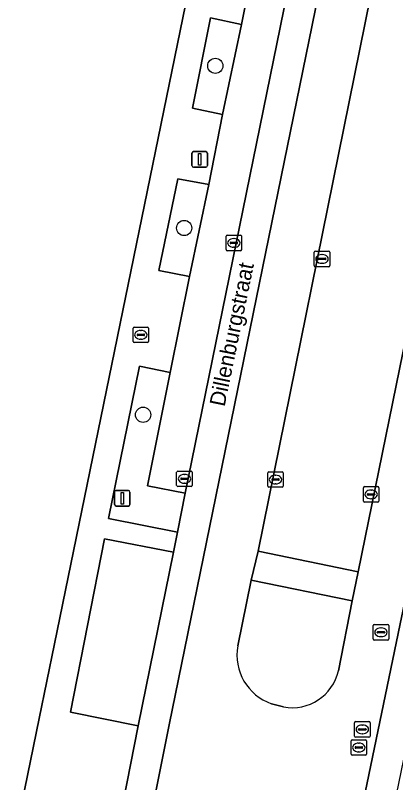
# Model space of a CAD drawing. Extents: x 157692 to 159674, y 381452 to 383291.
# Drawn here: x 158551.38 to 158575.82, y 382340.17 to 382389.47 of the extents above; entities that cross this region are included whole.
import ezdxf

# ---------------------------------------------------------------- set-up
doc = ezdxf.new("R2010")
doc.units = 0
for name, color, linetype in [('IMGEO_Berm_groen', 7, 'Continuous'), ('IMGEO_Boom', 7, 'Continuous'), ('IMGEO_Brandkraan', 7, 'Continuous'), ('IMGEO_Erf', 7, 'Continuous'), ('IMGEO_Groenvoorziening', 7, 'Continuous'), ('IMGEO_Kolk', 7, 'Continuous'), ('IMGEO_Lichtmast', 7, 'Continuous'), ('IMGEO_Openbare_ruimte_label', 7, 'Continuous'), ('IMGEO_Parkeervlak_open', 7, 'Continuous'), ('IMGEO_Rijbaan_lokaal_gesloten', 7, 'Continuous'), ('IMGEO_Rioolput', 7, 'Continuous'), ('IMGEO_Voetpad_open', 7, 'Continuous')]:
    doc.layers.add(name, color=color, linetype=linetype)

msp = doc.modelspace()

# ---------------------------------------------------------------- linework, layer by layer
at = {"layer": 'IMGEO_Berm_groen'}
msp.add_lwpolyline([(158594.974, 382459.491), (158588.522, 382460.914), (158587.191, 382454.412), (158580.059, 382419.567), (158566.979, 382355.038), (158573.413, 382353.716), (158587.176, 382421.152)], close=True, dxfattribs=at)
at = {"layer": 'IMGEO_Boom'}
for centre in [(158564.234, 382386.223), (158562.233, 382375.803), (158559.592, 382363.805)]:
    msp.add_circle(centre, 0.489, dxfattribs=at)
at = {"layer": 'IMGEO_Brandkraan'}
for p, q in [((158558.948, 382368.512), (158558.948, 382369.364)), ((158559.023, 382369.438), (158559.875, 382369.438)), ((158559.949, 382369.364), (158559.949, 382368.512)), ((158559.207, 382368.932), (158559.207, 382368.944)), ((158559.645, 382368.895), (158559.247, 382368.895)), ((158559.25, 382368.981), (158559.648, 382368.981)), ((158559.436, 382369.218), (158559.461, 382369.218)), ((158559.691, 382368.944), (158559.691, 382368.932)), ((158559.875, 382368.438), (158559.023, 382368.438)), ((158559.459, 382368.658), (158559.434, 382368.658))]:
    msp.add_line(p, q, dxfattribs=at)
for points in [[(158558.948, 382368.512), (158558.948, 382369.364)], [(158559.023, 382369.438), (158559.875, 382369.438)], [(158559.949, 382369.364), (158559.949, 382368.512)], [(158559.875, 382368.438), (158559.023, 382368.438)]]:
    msp.add_lwpolyline(points, dxfattribs=at)
for centre, radius, start, end in [((158559.025, 382369.362), 0.0765, 91.552, 178.448), ((158559.025, 382369.362), 0.0765, 91.552, 178.448), ((158559.873, 382369.362), 0.0765, 1.552, 88.448), ((158559.873, 382369.362), 0.0765, 1.552, 88.448), ((158559.247, 382368.941), 0.0403, 85.8775, 175.7526), ((158559.244, 382368.931), 0.0366, 178.938, 274.7102), ((158559.648, 382368.938), 0.043, 264.8664, 352.4533), ((158559.652, 382368.943), 0.0386, 1.7309, 96.639), ((158559.025, 382368.514), 0.0765, 181.552, 268.448), ((158559.025, 382368.514), 0.0765, 181.552, 268.448), ((158559.873, 382368.514), 0.0765, 271.552, 358.448), ((158559.873, 382368.514), 0.0765, 271.552, 358.448)]:
    msp.add_arc(centre, radius, start, end, dxfattribs=at)
for centre, major_axis, ratio, start_param, end_param in [((158559.435, 382368.938), (-0.387, 0.002), 0.722429, 4.712389, 7.853982), ((158559.46, 382368.938), (-0.39, 0.002), 0.717154, 1.570796, 4.712389)]:
    msp.add_ellipse(centre, major_axis=major_axis, ratio=ratio, start_param=start_param, end_param=end_param, dxfattribs=at)
at = {"layer": 'IMGEO_Erf'}
msp.add_lwpolyline([(158551.807, 382338.849), (158552.915, 382344.297), (158553.891, 382349.094), (158567.581, 382415.871), (158577.178, 382462.682), (158570.176, 382468.831), (158556.118, 382471.739), (158555.348, 382468.252), (158516.523, 382476.068), (158514.539, 382476.468), (158509.694, 382477.443), (158475.129, 382484.401), (158465.109, 382486.418), (158458.989, 382487.647), (158450.596, 382489.334)], dxfattribs=at)
at = {"layer": 'IMGEO_Groenvoorziening'}
for points in [[(158565.92, 382388.887), (158563.928, 382389.297), (158562.76, 382383.495), (158564.692, 382383.1)], [(158563.813, 382378.594), (158561.826, 382378.96), (158560.611, 382373.072), (158562.58, 382372.68)], [(158561.335, 382366.514), (158559.355, 382366.918), (158557.369, 382357.142), (158561.806, 382356.259), (158562.307, 382358.757), (158559.885, 382359.242)], [(158561.547, 382354.975), (158557.119, 382355.842), (158554.929, 382344.699), (158559.276, 382343.829)]]:
    msp.add_lwpolyline(points, close=True, dxfattribs=at)
for points in [[(158573.039, 382351.86), (158566.54, 382353.187), (158565.678, 382348.953)], [(158572.14, 382347.357), (158573.039, 382351.86)], [(158567.839, 382345.237), (158568.622, 382345.034)]]:
    msp.add_lwpolyline(points, dxfattribs=at)
for centre, radius, start, end in [((158568.943, 382348.365), 3.317, 169.7912, 250.5682), ((158569.177, 382348.018), 3.036, 259.4591, 347.4159)]:
    msp.add_arc(centre, radius, start, end, dxfattribs=at)
at = {"layer": 'IMGEO_Kolk'}
for p, q in [((158565.001, 382375.346), (158565.853, 382375.346)), ((158564.926, 382374.42), (158564.926, 382375.272)), ((158565.185, 382374.84), (158565.185, 382374.852)), ((158565.623, 382374.803), (158565.225, 382374.803)), ((158565.228, 382374.889), (158565.626, 382374.889)), ((158565.414, 382375.126), (158565.439, 382375.126)), ((158565.669, 382374.852), (158565.669, 382374.84)), ((158565.927, 382375.272), (158565.927, 382374.42)), ((158565.853, 382374.346), (158565.001, 382374.346)), ((158565.437, 382374.566), (158565.412, 382374.566)), ((158570.665, 382374.316), (158571.517, 382374.316)), ((158570.59, 382373.39), (158570.59, 382374.242)), ((158570.849, 382373.81), (158570.849, 382373.822)), ((158570.892, 382373.859), (158571.29, 382373.859)), ((158571.078, 382374.096), (158571.103, 382374.096)), ((158571.333, 382373.822), (158571.333, 382373.81)), ((158571.591, 382374.242), (158571.591, 382373.39)), ((158571.517, 382373.316), (158570.665, 382373.316)), ((158571.287, 382373.773), (158570.889, 382373.773)), ((158571.101, 382373.536), (158571.076, 382373.536)), ((158561.75, 382359.263), (158561.75, 382360.115)), ((158561.825, 382360.189), (158562.677, 382360.189)), ((158562.751, 382360.115), (158562.751, 382359.263)), ((158567.602, 382359.216), (158567.602, 382360.068)), ((158567.677, 382360.142), (158568.529, 382360.142)), ((158568.603, 382360.068), (158568.603, 382359.216)), ((158562.009, 382359.683), (158562.009, 382359.695)), ((158562.447, 382359.646), (158562.049, 382359.646)), ((158562.052, 382359.732), (158562.45, 382359.732)), ((158562.238, 382359.969), (158562.263, 382359.969)), ((158562.493, 382359.695), (158562.493, 382359.683)), ((158567.861, 382359.636), (158567.861, 382359.648)), ((158568.299, 382359.599), (158567.901, 382359.599)), ((158567.904, 382359.685), (158568.302, 382359.685)), ((158568.09, 382359.922), (158568.115, 382359.922)), ((158568.345, 382359.648), (158568.345, 382359.636)), ((158562.677, 382359.189), (158561.825, 382359.189)), ((158562.261, 382359.409), (158562.236, 382359.409)), ((158568.529, 382359.142), (158567.677, 382359.142)), ((158568.113, 382359.362), (158568.088, 382359.362)), ((158573.751, 382358.26), (158573.751, 382359.112)), ((158573.826, 382359.186), (158574.678, 382359.186)), ((158574.752, 382359.112), (158574.752, 382358.26)), ((158574.01, 382358.68), (158574.01, 382358.692)), ((158574.448, 382358.643), (158574.05, 382358.643)), ((158574.053, 382358.729), (158574.451, 382358.729)), ((158574.239, 382358.966), (158574.264, 382358.966)), ((158574.494, 382358.692), (158574.494, 382358.68)), ((158574.678, 382358.186), (158573.826, 382358.186)), ((158574.262, 382358.406), (158574.237, 382358.406))]:
    msp.add_line(p, q, dxfattribs=at)
for points in [[(158565.001, 382375.346), (158565.853, 382375.346)], [(158564.926, 382374.42), (158564.926, 382375.272)], [(158565.927, 382375.272), (158565.927, 382374.42)], [(158565.853, 382374.346), (158565.001, 382374.346)], [(158570.665, 382374.316), (158571.517, 382374.316)], [(158570.59, 382373.39), (158570.59, 382374.242)], [(158571.591, 382374.242), (158571.591, 382373.39)], [(158571.517, 382373.316), (158570.665, 382373.316)], [(158561.75, 382359.263), (158561.75, 382360.115)], [(158561.825, 382360.189), (158562.677, 382360.189)], [(158562.751, 382360.115), (158562.751, 382359.263)], [(158567.602, 382359.216), (158567.602, 382360.068)], [(158567.677, 382360.142), (158568.529, 382360.142)], [(158568.603, 382360.068), (158568.603, 382359.216)], [(158562.677, 382359.189), (158561.825, 382359.189)], [(158568.529, 382359.142), (158567.677, 382359.142)], [(158573.751, 382358.26), (158573.751, 382359.112)], [(158573.826, 382359.186), (158574.678, 382359.186)], [(158574.752, 382359.112), (158574.752, 382358.26)], [(158574.678, 382358.186), (158573.826, 382358.186)]]:
    msp.add_lwpolyline(points, dxfattribs=at)
for centre, radius, start, end in [((158565.003, 382375.27), 0.0765, 91.552, 178.448), ((158565.003, 382375.27), 0.0765, 91.552, 178.448), ((158565.851, 382375.27), 0.0765, 1.552, 88.448), ((158565.851, 382375.27), 0.0765, 1.552, 88.448), ((158565.225, 382374.849), 0.0403, 85.8775, 175.7526), ((158565.222, 382374.839), 0.0366, 178.938, 274.7102), ((158565.626, 382374.846), 0.043, 264.8664, 352.4533), ((158565.63, 382374.851), 0.0386, 1.7309, 96.639), ((158565.003, 382374.422), 0.0765, 181.552, 268.448), ((158565.003, 382374.422), 0.0765, 181.552, 268.448), ((158565.851, 382374.422), 0.0765, 271.552, 358.448), ((158565.851, 382374.422), 0.0765, 271.552, 358.448), ((158570.667, 382374.24), 0.0765, 91.552, 178.448), ((158570.667, 382374.24), 0.0765, 91.552, 178.448), ((158571.515, 382374.24), 0.0765, 1.552, 88.448), ((158571.515, 382374.24), 0.0765, 1.552, 88.448), ((158570.889, 382373.819), 0.0403, 85.8775, 175.7526), ((158570.886, 382373.809), 0.0366, 178.938, 274.7102), ((158571.29, 382373.816), 0.043, 264.8664, 352.4533), ((158571.294, 382373.821), 0.0386, 1.7309, 96.639), ((158570.667, 382373.392), 0.0765, 181.552, 268.448), ((158570.667, 382373.392), 0.0765, 181.552, 268.448), ((158571.515, 382373.392), 0.0765, 271.552, 358.448), ((158571.515, 382373.392), 0.0765, 271.552, 358.448), ((158561.827, 382360.113), 0.0765, 91.552, 178.448), ((158561.827, 382360.113), 0.0765, 91.552, 178.448), ((158562.675, 382360.113), 0.0765, 1.552, 88.448), ((158562.675, 382360.113), 0.0765, 1.552, 88.448), ((158567.679, 382360.066), 0.0765, 91.552, 178.448), ((158567.679, 382360.066), 0.0765, 91.552, 178.448), ((158568.527, 382360.066), 0.0765, 1.552, 88.448), ((158568.527, 382360.066), 0.0765, 1.552, 88.448), ((158562.049, 382359.692), 0.0403, 85.8775, 175.7526), ((158562.046, 382359.682), 0.0366, 178.938, 274.7102), ((158562.45, 382359.689), 0.043, 264.8664, 352.4533), ((158562.454, 382359.694), 0.0386, 1.7309, 96.639), ((158567.901, 382359.645), 0.0403, 85.8775, 175.7526), ((158567.898, 382359.635), 0.0366, 178.938, 274.7102), ((158568.302, 382359.642), 0.043, 264.8664, 352.4533), ((158568.306, 382359.647), 0.0386, 1.7309, 96.639), ((158561.827, 382359.265), 0.0765, 181.552, 268.448), ((158561.827, 382359.265), 0.0765, 181.552, 268.448), ((158562.675, 382359.265), 0.0765, 271.552, 358.448), ((158562.675, 382359.265), 0.0765, 271.552, 358.448), ((158567.679, 382359.218), 0.0765, 181.552, 268.448), ((158567.679, 382359.218), 0.0765, 181.552, 268.448), ((158568.527, 382359.218), 0.0765, 271.552, 358.448), ((158568.527, 382359.218), 0.0765, 271.552, 358.448), ((158573.828, 382359.11), 0.0765, 91.552, 178.448), ((158573.828, 382359.11), 0.0765, 91.552, 178.448), ((158574.676, 382359.11), 0.0765, 1.552, 88.448), ((158574.676, 382359.11), 0.0765, 1.552, 88.448), ((158574.05, 382358.689), 0.0403, 85.8775, 175.7526), ((158574.047, 382358.679), 0.0366, 178.938, 274.7102), ((158574.451, 382358.686), 0.043, 264.8664, 352.4533), ((158574.455, 382358.691), 0.0386, 1.7309, 96.639), ((158573.828, 382358.262), 0.0765, 181.552, 268.448), ((158573.828, 382358.262), 0.0765, 181.552, 268.448), ((158574.676, 382358.262), 0.0765, 271.552, 358.448), ((158574.676, 382358.262), 0.0765, 271.552, 358.448)]:
    msp.add_arc(centre, radius, start, end, dxfattribs=at)
for centre, major_axis, ratio, start_param, end_param in [((158565.413, 382374.846), (-0.387, 0.002), 0.722429, 4.712389, 7.853982), ((158565.438, 382374.846), (-0.39, 0.002), 0.717154, 1.570796, 4.712389), ((158571.077, 382373.816), (-0.387, 0.002), 0.722429, 4.712389, 7.853982), ((158571.102, 382373.816), (-0.39, 0.002), 0.717154, 1.570796, 4.712389), ((158562.237, 382359.689), (-0.387, 0.002), 0.722429, 4.712389, 7.853982), ((158562.262, 382359.689), (-0.39, 0.002), 0.717154, 1.570796, 4.712389), ((158568.089, 382359.642), (-0.387, 0.002), 0.722429, 4.712389, 7.853982), ((158568.114, 382359.642), (-0.39, 0.002), 0.717154, 1.570796, 4.712389), ((158574.238, 382358.686), (-0.387, 0.002), 0.722429, 4.712389, 7.853982), ((158574.263, 382358.686), (-0.39, 0.002), 0.717154, 1.570796, 4.712389)]:
    msp.add_ellipse(centre, major_axis=major_axis, ratio=ratio, start_param=start_param, end_param=end_param, dxfattribs=at)
at = {"layer": 'IMGEO_Lichtmast'}
for p, q in [((158562.835, 382380.713), (158563.625, 382380.713)), ((158563.625, 382380.713), (158562.835, 382380.713)), ((158562.735, 382379.813), (158562.735, 382380.613)), ((158562.735, 382380.613), (158562.735, 382379.813)), ((158563.725, 382380.613), (158563.725, 382379.813)), ((158563.725, 382379.813), (158563.725, 382380.613)), ((158563.625, 382379.713), (158562.835, 382379.713)), ((158562.835, 382379.713), (158563.625, 382379.713)), ((158557.759, 382358.041), (158557.759, 382358.841)), ((158557.759, 382358.841), (158557.759, 382358.041)), ((158557.859, 382358.941), (158558.649, 382358.941)), ((158558.649, 382358.941), (158557.859, 382358.941)), ((158558.749, 382358.841), (158558.749, 382358.041)), ((158558.749, 382358.041), (158558.749, 382358.841)), ((158558.649, 382357.941), (158557.859, 382357.941)), ((158557.859, 382357.941), (158558.649, 382357.941))]:
    msp.add_line(p, q, dxfattribs=at)
for points in [[(158563.155, 382380.588), (158563.305, 382380.588), (158563.305, 382379.838), (158563.155, 382379.838), (158563.155, 382380.588)], [(158558.179, 382358.816), (158558.329, 382358.816), (158558.329, 382358.066), (158558.179, 382358.066), (158558.179, 382358.816)]]:
    msp.add_lwpolyline(points, dxfattribs=at)
for centre, start, end in [((158562.835, 382380.613), 90, 180), ((158562.835, 382380.613), 90, 180), ((158563.625, 382380.613), 0, 90), ((158563.625, 382380.613), 360, 90), ((158562.835, 382379.813), 180, 270), ((158562.835, 382379.813), 180, 270), ((158563.625, 382379.813), 270, 0), ((158563.625, 382379.813), 270, 0), ((158557.859, 382358.841), 90, 180), ((158557.859, 382358.841), 90, 180), ((158558.649, 382358.841), 0, 90), ((158558.649, 382358.841), 360, 90), ((158557.859, 382358.041), 180, 270), ((158557.859, 382358.041), 180, 270), ((158558.649, 382358.041), 270, 0), ((158558.649, 382358.041), 270, 0)]:
    msp.add_arc(centre, 0.1, start, end, dxfattribs=at)
at = {"layer": 'IMGEO_Parkeervlak_open'}
msp.add_lwpolyline([(158574.537, 382418.739), (158582.012, 382455.393), (158579.537, 382455.865), (158578.21, 382449.322), (158576.986, 382443.423), (158575.612, 382436.565), (158574.421, 382430.657), (158573.376, 382425.652), (158572.208, 382419.746), (158571, 382413.8), (158569.746, 382407.866), (158568.433, 382401.407), (158567.249, 382395.578), (158565.92, 382388.887), (158564.692, 382383.1), (158563.813, 382378.594), (158562.58, 382372.68), (158561.335, 382366.514), (158559.885, 382359.242), (158562.307, 382358.757)], close=True, dxfattribs=at)
at = {"layer": 'IMGEO_Rijbaan_lokaal_gesloten'}
for points in [[(158626.897, 382663.441), (158613.919, 382600.583), (158592.124, 382493.966), (158591.78, 382492.336), (158584.663, 382458.624), (158576.456, 382418.202), (158561.278, 382343.885), (158559.085, 382332.976)], [(158570.442, 382323.016), (158576.228, 382350.879), (158576.268, 382351.075), (158583.576, 382387.108), (158599.733, 382466.035), (158609.586, 382513.419)], [(158565.678, 382348.953), (158566.54, 382353.187), (158566.979, 382355.038), (158580.059, 382419.567), (158587.191, 382454.412), (158588.522, 382460.914), (158588.892, 382462.702), (158589.146, 382463.86)], [(158595.425, 382462.991), (158595.428, 382462.214), (158595.283, 382461.352), (158595.067, 382460.049), (158594.974, 382459.491), (158587.176, 382421.152), (158573.413, 382353.716), (158573.039, 382351.86), (158572.14, 382347.357)], [(158568.668, 382304.769), (158572.097, 382321.078), (158572.14, 382321.285), (158572.398, 382322.511), (158578.084, 382350.123), (158578.202, 382350.697), (158576.268, 382351.075), (158576.228, 382350.879), (158570.442, 382323.016), (158570.119, 382321.454), (158566.717, 382304.975)], [(158568.622, 382345.034), (158567.839, 382345.237)]]:
    msp.add_lwpolyline(points, dxfattribs=at)
msp.add_lwpolyline([(158576.456, 382418.202), (158584.663, 382458.624), (158591.78, 382492.336), (158589.807, 382492.761), (158589.624, 382491.884), (158589.495, 382491.264), (158582.83, 382459.355), (158582.012, 382455.393), (158574.537, 382418.739), (158562.307, 382358.757), (158561.806, 382356.259), (158561.547, 382354.975), (158559.276, 382343.829), (158558.305, 382338.921), (158558.047, 382337.432), (158557.222, 382333.606), (158556.963, 382332.377), (158558.877, 382331.964), (158559.085, 382332.976), (158561.278, 382343.885)], close=True, dxfattribs=at)
for centre, radius, start, end in [((158568.943, 382348.365), 3.317, 169.7912, 250.5682), ((158569.177, 382348.018), 3.036, 259.4591, 347.4159)]:
    msp.add_arc(centre, radius, start, end, dxfattribs=at)
at = {"layer": 'IMGEO_Rioolput'}
for p, q in [((158574.377, 382349.405), (158574.377, 382350.257)), ((158574.452, 382350.331), (158575.304, 382350.331)), ((158575.378, 382350.257), (158575.378, 382349.405)), ((158574.636, 382349.825), (158574.636, 382349.837)), ((158575.074, 382349.788), (158574.676, 382349.788)), ((158574.679, 382349.874), (158575.077, 382349.874)), ((158574.865, 382350.111), (158574.89, 382350.111)), ((158575.12, 382349.837), (158575.12, 382349.825)), ((158575.304, 382349.331), (158574.452, 382349.331)), ((158574.888, 382349.551), (158574.863, 382349.551)), ((158573.181, 382343.162), (158573.181, 382344.014)), ((158573.256, 382344.088), (158574.108, 382344.088)), ((158573.669, 382343.868), (158573.694, 382343.868)), ((158574.182, 382344.014), (158574.182, 382343.162)), ((158573.44, 382343.582), (158573.44, 382343.594)), ((158573.878, 382343.545), (158573.48, 382343.545)), ((158573.483, 382343.631), (158573.881, 382343.631)), ((158573.692, 382343.308), (158573.667, 382343.308)), ((158573.924, 382343.594), (158573.924, 382343.582)), ((158572.955, 382341.999), (158572.955, 382342.851)), ((158573.03, 382342.925), (158573.882, 382342.925)), ((158574.108, 382343.088), (158573.256, 382343.088)), ((158573.956, 382342.851), (158573.956, 382341.999)), ((158573.214, 382342.419), (158573.214, 382342.431)), ((158573.652, 382342.382), (158573.254, 382342.382)), ((158573.257, 382342.468), (158573.655, 382342.468)), ((158573.443, 382342.705), (158573.468, 382342.705)), ((158573.698, 382342.431), (158573.698, 382342.419)), ((158573.882, 382341.925), (158573.03, 382341.925)), ((158573.466, 382342.145), (158573.441, 382342.145))]:
    msp.add_line(p, q, dxfattribs=at)
for points in [[(158574.377, 382349.405), (158574.377, 382350.257)], [(158574.452, 382350.331), (158575.304, 382350.331)], [(158575.378, 382350.257), (158575.378, 382349.405)], [(158575.304, 382349.331), (158574.452, 382349.331)], [(158573.181, 382343.162), (158573.181, 382344.014)], [(158573.256, 382344.088), (158574.108, 382344.088)], [(158574.182, 382344.014), (158574.182, 382343.162)], [(158572.955, 382341.999), (158572.955, 382342.851)], [(158573.03, 382342.925), (158573.882, 382342.925)], [(158574.108, 382343.088), (158573.256, 382343.088)], [(158573.956, 382342.851), (158573.956, 382341.999)], [(158573.882, 382341.925), (158573.03, 382341.925)]]:
    msp.add_lwpolyline(points, dxfattribs=at)
for centre, radius, start, end in [((158574.454, 382350.255), 0.0765, 91.552, 178.448), ((158574.454, 382350.255), 0.0765, 91.552, 178.448), ((158575.302, 382350.255), 0.0765, 1.552, 88.448), ((158575.302, 382350.255), 0.0765, 1.552, 88.448), ((158574.676, 382349.834), 0.0403, 85.8775, 175.7526), ((158574.673, 382349.824), 0.0366, 178.938, 274.7102), ((158575.077, 382349.831), 0.043, 264.8664, 352.4533), ((158575.081, 382349.836), 0.0386, 1.7309, 96.639), ((158574.454, 382349.407), 0.0765, 181.552, 268.448), ((158574.454, 382349.407), 0.0765, 181.552, 268.448), ((158575.302, 382349.407), 0.0765, 271.552, 358.448), ((158575.302, 382349.407), 0.0765, 271.552, 358.448), ((158573.258, 382344.012), 0.0765, 91.552, 178.448), ((158573.258, 382344.012), 0.0765, 91.552, 178.448), ((158574.106, 382344.012), 0.0765, 1.552, 88.448), ((158574.106, 382344.012), 0.0765, 1.552, 88.448), ((158573.48, 382343.591), 0.0403, 85.8775, 175.7526), ((158573.477, 382343.581), 0.0366, 178.938, 274.7102), ((158573.881, 382343.588), 0.043, 264.8664, 352.4533), ((158573.885, 382343.593), 0.0386, 1.7309, 96.639), ((158573.032, 382342.849), 0.0765, 91.552, 178.448), ((158573.032, 382342.849), 0.0765, 91.552, 178.448), ((158573.258, 382343.164), 0.0765, 181.552, 268.448), ((158573.258, 382343.164), 0.0765, 181.552, 268.448), ((158573.88, 382342.849), 0.0765, 1.552, 88.448), ((158573.88, 382342.849), 0.0765, 1.552, 88.448), ((158574.106, 382343.164), 0.0765, 271.552, 358.448), ((158574.106, 382343.164), 0.0765, 271.552, 358.448), ((158573.254, 382342.428), 0.0403, 85.8775, 175.7526), ((158573.251, 382342.418), 0.0366, 178.938, 274.7102), ((158573.655, 382342.425), 0.043, 264.8664, 352.4533), ((158573.659, 382342.43), 0.0386, 1.7309, 96.639), ((158573.032, 382342.001), 0.0765, 181.552, 268.448), ((158573.032, 382342.001), 0.0765, 181.552, 268.448), ((158573.88, 382342.001), 0.0765, 271.552, 358.448), ((158573.88, 382342.001), 0.0765, 271.552, 358.448)]:
    msp.add_arc(centre, radius, start, end, dxfattribs=at)
for centre, major_axis, ratio, start_param, end_param in [((158574.864, 382349.831), (-0.387, 0.002), 0.722429, 4.712389, 7.853982), ((158574.889, 382349.831), (-0.39, 0.002), 0.717154, 1.570796, 4.712389), ((158573.668, 382343.588), (-0.387, 0.002), 0.722429, 4.712389, 7.853982), ((158573.693, 382343.588), (-0.39, 0.002), 0.717154, 1.570796, 4.712389), ((158573.442, 382342.425), (-0.387, 0.002), 0.722429, 4.712389, 7.853982), ((158573.467, 382342.425), (-0.39, 0.002), 0.717154, 1.570796, 4.712389)]:
    msp.add_ellipse(centre, major_axis=major_axis, ratio=ratio, start_param=start_param, end_param=end_param, dxfattribs=at)
at = {"layer": 'IMGEO_Voetpad_open'}
for points in [[(158582.772, 382464.067), (158579.352, 382464.765), (158577.178, 382462.682), (158567.581, 382415.871), (158553.891, 382349.094), (158552.915, 382344.297), (158551.807, 382338.849)], [(158558.305, 382338.921), (158559.276, 382343.829), (158554.929, 382344.699), (158557.119, 382355.842), (158561.547, 382354.975), (158561.806, 382356.259), (158557.369, 382357.142), (158559.355, 382366.918), (158561.335, 382366.514), (158562.58, 382372.68), (158560.611, 382373.072), (158561.826, 382378.96), (158563.813, 382378.594), (158564.692, 382383.1), (158562.76, 382383.495), (158563.928, 382389.297), (158565.92, 382388.887), (158567.249, 382395.578)]]:
    msp.add_lwpolyline(points, dxfattribs=at)
msp.add_lwpolyline([(158573.413, 382353.716), (158566.979, 382355.038), (158566.54, 382353.187), (158573.039, 382351.86)], close=True, dxfattribs=at)

# ---------------------------------------------------------------- texts
at = {"layer": 'IMGEO_Openbare_ruimte_label'}
msp.add_text('Dillenburgstraat', height=1, rotation=78.3416, dxfattribs=at).set_placement((158564.827, 382364.286))

doc.saveas('drawing.dxf')
